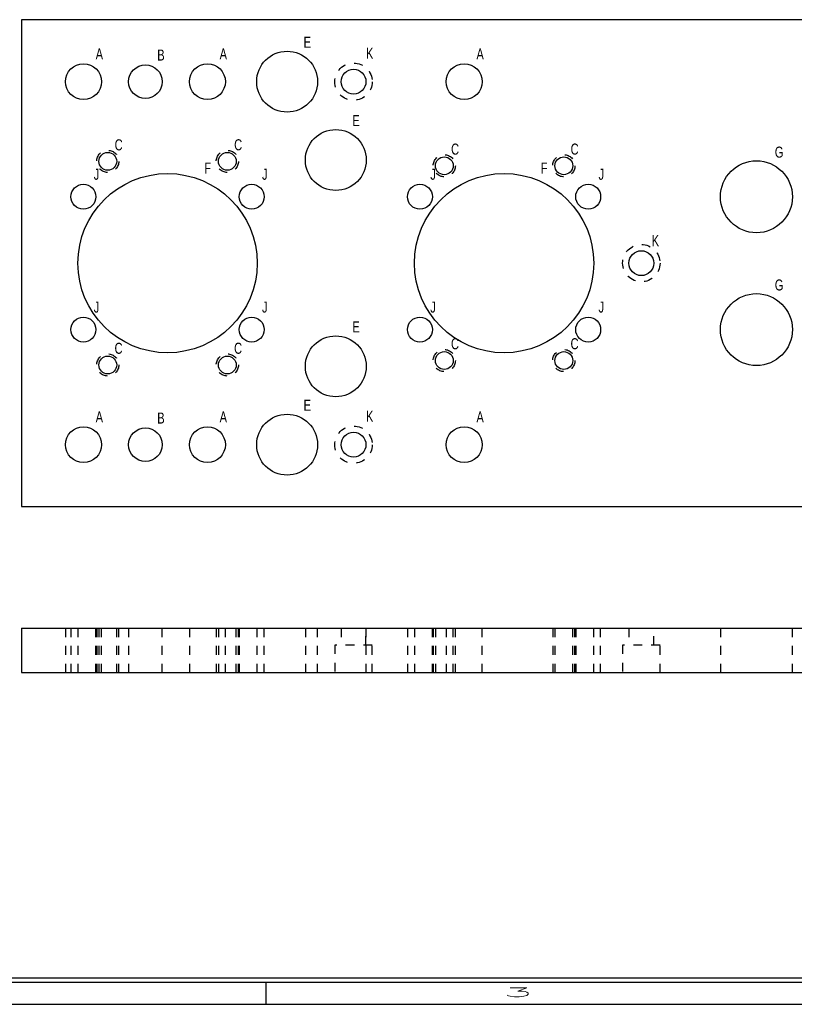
# Model space of a CAD drawing. Header units: inches. Extents: x 220 to 877, y 4 to 174.
# Tile 288 of 656: x 427 to 436, y 88 to 99. Entities that reach past the tile are written whole.
import ezdxf

# ---------------------------------------------------------------- set-up
doc = ezdxf.new("R2010")
doc.units = ezdxf.units.IN
doc.header["$LTSCALE"] = 0.5
doc.header["$MEASUREMENT"] = 0
doc.linetypes.add('HIDDEN', pattern=[0.225, 0.15, -0.075])
for name, color, linetype in [('SID-M-D', 42, 'Continuous'), ('SID-M-H', 4, 'HIDDEN'), ('SID-M-S', 105, 'Continuous')]:
    doc.layers.add(name, color=color, linetype=linetype)
doc.styles.add('R', font='ROMAND.SHX')
doc.styles.add('SLDTEXTSTYLE0', font='TXT', dxfattribs={"width": 0.595745})

# ---------------------------------------------------------------- blocks, each defined once
blk = doc.blocks.new('*U9')
at = {"layer": 'SID-M-S'}
for p, q in [((-34, -0.25), (0, -0.25)), ((-34, -0.3), (0, -0.3)), ((-17, -0.3), (-17, -0.55)), ((-34, -0.55), (0, -0.55))]:
    blk.add_line(p, q, dxfattribs=at)
at = {"layer": 'SID-M-D', "style": 'R', "width": 4}
blk.add_text('3', height=0.1, dxfattribs=at).set_placement((-14.327, -0.464))

msp = doc.modelspace()

# ---------------------------------------------------------------- linework, layer by layer
at = {"layer": 'SID-M-H'}
for p, q in [((427.58959, 91.99902), (427.58959, 91.49902)), ((427.65197, 91.99902), (427.65197, 91.49902)), ((427.73009, 91.99902), (427.73009, 91.49902)), ((427.93322, 91.49902), (427.93322, 91.99902)), ((427.94259, 91.99902), (427.94259, 91.49902)), ((427.96709, 91.99902), (427.96709, 91.49902)), ((427.99559, 91.49902), (427.99559, 91.99902)), ((428.16809, 91.49902), (428.16809, 91.99902)), ((428.19259, 91.49902), (428.19259, 91.99902)), ((428.30259, 91.99902), (428.30259, 91.49902)), ((428.68259, 91.49902), (428.68259, 91.99902)), ((428.98959, 91.99902), (428.98959, 91.49902)), ((429.29259, 91.99902), (429.29259, 91.49902)), ((429.31709, 91.99902), (429.31709, 91.49902)), ((429.39559, 91.49902), (429.39559, 91.99902)), ((429.51809, 91.49902), (429.51809, 91.99902)), ((429.54259, 91.49902), (429.54259, 91.99902)), ((429.55197, 91.99902), (429.55197, 91.49902)), ((429.74884, 91.99902), (429.74884, 91.49902)), ((429.75509, 91.49902), (429.75509, 91.99902)), ((429.83322, 91.49902), (429.83322, 91.99902)), ((430.29884, 91.99902), (430.29884, 91.49902)), ((430.43634, 91.49902), (430.43634, 91.99902)), ((430.70209, 91.99902), (430.70209, 91.80902)), ((430.98309, 91.80902), (430.98309, 91.99902)), ((430.98634, 91.49902), (430.98634, 91.99902)), ((431.45197, 91.99902), (431.45197, 91.49902)), ((431.53009, 91.99902), (431.53009, 91.49902)), ((431.73322, 91.49902), (431.73322, 91.99902)), ((431.74259, 91.99902), (431.74259, 91.49902)), ((431.76709, 91.99902), (431.76709, 91.49902)), ((431.88959, 91.99902), (431.88959, 91.49902)), ((431.96809, 91.49902), (431.96809, 91.99902)), ((431.99259, 91.49902), (431.99259, 91.99902)), ((432.29559, 91.49902), (432.29559, 91.99902)), ((433.09259, 91.99902), (433.09259, 91.49902)), ((433.11709, 91.99902), (433.11709, 91.49902)), ((433.31809, 91.49902), (433.31809, 91.99902)), ((433.34259, 91.49902), (433.34259, 91.99902)), ((433.35197, 91.99902), (433.35197, 91.49902)), ((433.55509, 91.49902), (433.55509, 91.99902)), ((433.63322, 91.49902), (433.63322, 91.99902)), ((433.95209, 91.99902), (433.95209, 91.80902)), ((434.23309, 91.80902), (434.23309, 91.99902)), ((434.98634, 91.99902), (434.98634, 91.49902)), ((435.79884, 91.49902), (435.79884, 91.99902)), ((431.05359, 91.80902), (430.63159, 91.80902)), ((430.63159, 91.80902), (430.63159, 91.49902)), ((431.05359, 91.49902), (431.05359, 91.80902)), ((434.30359, 91.80902), (433.88159, 91.80902)), ((433.88159, 91.80902), (433.88159, 91.49902)), ((434.30359, 91.49902), (434.30359, 91.80902))]:
    msp.add_line(p, q, dxfattribs=at)
for centre, radius in [((430.84259, 98.17262), 0.211), ((428.06759, 97.27262), 0.125), ((429.41759, 97.27262), 0.125), ((431.86759, 97.22262), 0.125), ((433.21759, 97.22262), 0.125), ((434.09259, 96.12262), 0.211), ((428.06759, 94.97262), 0.125), ((429.41759, 94.97262), 0.125), ((431.86759, 95.02262), 0.125), ((433.21759, 95.02262), 0.125), ((430.84259, 94.07262), 0.211)]:
    msp.add_circle(centre, radius, dxfattribs=at)
at = {"layer": 'SID-M-S'}
for p, q in [((441.34259, 98.87262), (427.09259, 98.87262)), ((427.09259, 98.87262), (427.09259, 93.37262)), ((427.09259, 93.37262), (441.34259, 93.37262)), ((427.09259, 91.99902), (427.09259, 91.49902)), ((427.09259, 91.99902), (441.34259, 91.99902)), ((427.09259, 91.49902), (441.34259, 91.49902))]:
    msp.add_line(p, q, dxfattribs=at)
for centre, radius in [((430.09259, 98.17262), 0.34375), ((427.79259, 98.17262), 0.203), ((428.49259, 98.17262), 0.19), ((429.19259, 98.17262), 0.203), ((430.84259, 98.17262), 0.1405), ((432.09259, 98.17262), 0.203), ((430.64259, 97.28762), 0.34375), ((428.06759, 97.27262), 0.1005), ((429.41759, 97.27262), 0.1005), ((431.86759, 97.22262), 0.1005), ((433.21759, 97.22262), 0.1005), ((435.39259, 96.87262), 0.40625), ((428.74259, 96.12262), 1.0125), ((432.54259, 96.12262), 1.0125), ((427.79259, 96.87262), 0.14062), ((429.69259, 96.87262), 0.14062), ((431.59259, 96.87262), 0.14062), ((433.49259, 96.87262), 0.14062), ((434.09259, 96.12262), 0.1405), ((435.39259, 95.37262), 0.40625), ((427.79259, 95.37262), 0.14062), ((429.69259, 95.37262), 0.14062), ((431.59259, 95.37262), 0.14062), ((433.49259, 95.37262), 0.14062), ((430.64259, 94.95762), 0.34375), ((431.86759, 95.02262), 0.1005), ((433.21759, 95.02262), 0.1005), ((428.06759, 94.97262), 0.1005), ((429.41759, 94.97262), 0.1005), ((430.09259, 94.07262), 0.34375), ((427.79259, 94.07262), 0.203), ((428.49259, 94.07262), 0.19), ((429.19259, 94.07262), 0.203), ((430.84259, 94.07262), 0.1405), ((432.09259, 94.07262), 0.203)]:
    msp.add_circle(centre, radius, dxfattribs=at)

# ---------------------------------------------------------------- block references
at = {"layer": 'SID-M-D'}
msp.add_blockref('*U9', (446.85171, 88.30167), dxfattribs=at)

# ---------------------------------------------------------------- texts
at = {"layer": 'SID-M-D', "style": 'SLDTEXTSTYLE0', "width": 0.75}
for s, p in [('E', (430.27856, 98.55534)), ('A', (427.93042, 98.42308)), ('B', (428.62598, 98.41087)), ('A', (429.33042, 98.42308)), ('K', (430.98316, 98.4306)), ('A', (432.23042, 98.42308)), ('E', (430.82856, 97.67034)), ('C', (428.14503, 97.39648)), ('C', (429.49468, 97.3971)), ('C', (431.94417, 97.34811)), ('C', (433.29396, 97.34857)), ('G', (435.59994, 97.31407)), ('F', (429.15729, 97.13376)), ('F', (432.95729, 97.13376)), ('J', (427.90909, 97.06447)), ('J', (429.80909, 97.06447)), ('J', (431.70909, 97.06447)), ('J', (433.60909, 97.06447)), ('K', (434.20905, 96.31435)), ('G', (435.59994, 95.81407)), ('J', (427.90909, 95.56447)), ('J', (429.80909, 95.56447)), ('J', (431.70909, 95.56447)), ('J', (433.60909, 95.56447)), ('E', (430.82856, 95.34034)), ('C', (428.14397, 95.09856)), ('C', (429.49374, 95.09911)), ('C', (431.94343, 95.14991)), ('C', (433.29329, 95.15031)), ('E', (430.27856, 94.45534)), ('A', (427.93042, 94.32308)), ('B', (428.62598, 94.31087)), ('A', (429.33042, 94.32308)), ('K', (430.98316, 94.3306)), ('A', (432.23042, 94.32308))]:
    msp.add_text(s, height=0.125, dxfattribs=at).set_placement(p)

doc.saveas('drawing.dxf')
